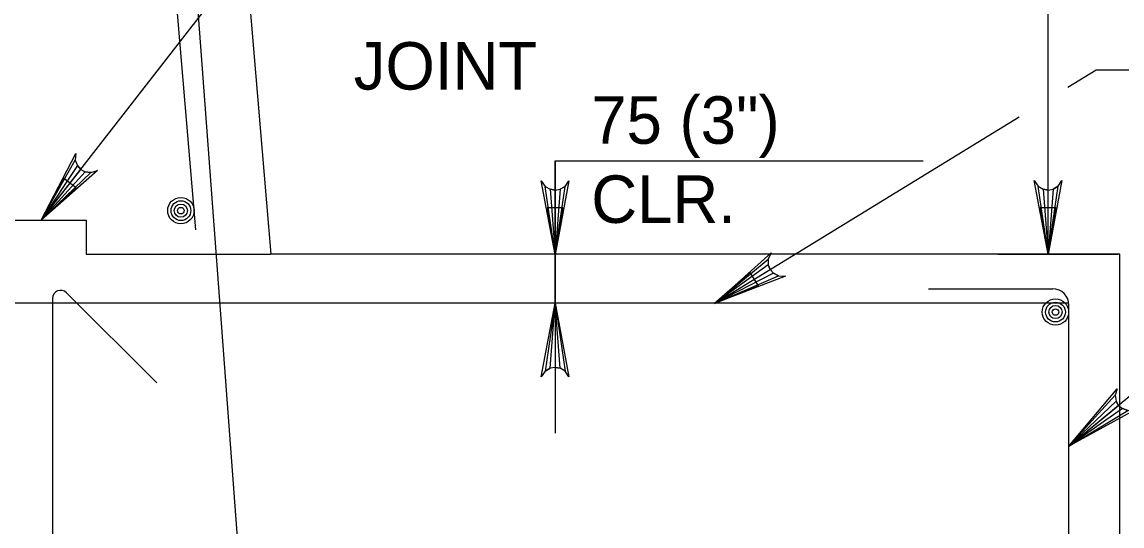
# Model space of a CAD drawing. Extents: x 638340 to 640241, y 295465 to 298435.
# Drawn here: x 639131.9 to 639201.4, y 296413.4 to 296445.3 of the extents above; entities that cross this region are included whole.
import ezdxf

# ---------------------------------------------------------------- set-up
doc = ezdxf.new("R2010")
doc.units = 0
for name, color, linetype in [('3', 7, 'Continuous'), ('4', 7, 'Continuous'), ('5', 7, 'Continuous'), ('6', 7, 'Continuous'), ('7', 7, 'Continuous'), ('9', 7, 'Continuous')]:
    doc.layers.add(name, color=color, linetype=linetype)

msp = doc.modelspace()

# ---------------------------------------------------------------- linework, layer by layer
at = {"layer": '4'}
for p, q in [((639196.751, 296430.58), (639196.751, 296492.508)), ((639133.144, 296432.743), (639148.816, 296452.896)), ((639197.988, 296441.138), (639199.784, 296442.238)), ((639199.784, 296442.238), (639235.646, 296442.238)), ((639175.724, 296427.502), (639194.931, 296439.266)), ((639175.724, 296427.502), (639194.931, 296439.266)), ((639165.605, 296436.478), (639165.605, 296419.277)), ((639165.606, 296436.478), (639188.861, 296436.478)), ((639165.606, 296427.503), (639165.606, 296436.478)), ((639193.576, 296430.58), (639201.179, 296430.58)), ((639193.576, 296430.58), (639201.179, 296430.58)), ((639204.148, 296423.471), (639198.067, 296418.449))]:
    msp.add_line(p, q, dxfattribs=at)
for points in [[(639133.144, 296432.743), (639135.315, 296436.958), (639135.292, 296436.522), (639135.424, 296436.185), (639135.638, 296435.949), (639135.917, 296435.801), (639136.278, 296435.756), (639136.694, 296435.885), (639133.144, 296432.743), (639136.278, 296435.756), (639135.917, 296435.801), (639133.144, 296432.743), (639135.638, 296435.949), (639135.424, 296436.185), (639133.144, 296432.743), (639135.292, 296436.522)], [(639165.606, 296430.572), (639164.733, 296435.233), (639164.981, 296434.874), (639165.294, 296434.689), (639165.606, 296434.635), (639165.919, 296434.689), (639166.231, 296434.874), (639166.479, 296435.233), (639165.606, 296430.572), (639166.231, 296434.874), (639165.919, 296434.689), (639165.606, 296430.572), (639165.606, 296434.635), (639165.294, 296434.689), (639165.606, 296430.572), (639164.981, 296434.874)], [(639196.751, 296430.58), (639195.878, 296435.241), (639196.126, 296434.883), (639196.439, 296434.697), (639196.751, 296434.643), (639197.064, 296434.697), (639197.376, 296434.883), (639197.624, 296435.241), (639196.751, 296430.58), (639197.376, 296434.883), (639197.064, 296434.697), (639196.751, 296430.58), (639196.751, 296434.643), (639196.439, 296434.697), (639196.751, 296430.58), (639196.126, 296434.883)], [(639175.725, 296427.503), (639179.244, 296430.682), (639179.067, 296430.282), (639179.071, 296429.92), (639179.19, 296429.624), (639179.399, 296429.386), (639179.719, 296429.218), (639180.157, 296429.193), (639175.725, 296427.503), (639179.719, 296429.218), (639179.399, 296429.386), (639175.725, 296427.503), (639179.19, 296429.624), (639179.071, 296429.92), (639175.725, 296427.503), (639179.067, 296430.282)], [(639175.725, 296427.503), (639179.244, 296430.682), (639179.067, 296430.282), (639179.071, 296429.92), (639179.19, 296429.624), (639179.399, 296429.386), (639179.719, 296429.218), (639180.157, 296429.193), (639175.725, 296427.503), (639179.719, 296429.218), (639179.399, 296429.386), (639175.725, 296427.503), (639179.19, 296429.624), (639179.071, 296429.92), (639175.725, 296427.503), (639179.067, 296430.282)], [(639165.606, 296427.503), (639166.479, 296422.842), (639166.231, 296423.201), (639165.919, 296423.386), (639165.606, 296423.44), (639165.294, 296423.386), (639164.981, 296423.201), (639164.733, 296422.842), (639165.606, 296427.503), (639164.981, 296423.201), (639165.294, 296423.386), (639165.606, 296427.503), (639165.606, 296423.44), (639165.919, 296423.386), (639165.606, 296427.503), (639166.231, 296423.201)], [(639198.068, 296418.451), (639201.106, 296422.09), (639200.987, 296421.672), (639201.043, 296421.311), (639201.202, 296421.036), (639201.441, 296420.83), (639201.783, 296420.707), (639202.218, 296420.744), (639198.068, 296418.451), (639201.783, 296420.707), (639201.441, 296420.83), (639198.068, 296418.451), (639201.202, 296421.036), (639201.043, 296421.311), (639198.068, 296418.451), (639200.987, 296421.672)]]:
    msp.add_lwpolyline(points, dxfattribs=at)
for points in [[(639135.344, 296434.772), (639134.567, 296435.376), (639133.144, 296432.743)], [(639166.098, 296433.524), (639165.112, 296433.524), (639165.606, 296430.572)], [(639196.258, 296433.532), (639197.243, 296433.532), (639196.751, 296430.58)], [(639178.446, 296428.591), (639177.932, 296429.43), (639175.671, 296427.468)], [(639178.446, 296428.591), (639177.932, 296429.43), (639175.671, 296427.468)]]:
    msp.add_lwpolyline(points, close=True, dxfattribs=at)
at = {"layer": '5'}
for p, q in [((639197.287, 296430.572), (639197.287, 296430.572)), ((639201.045, 296430.572), (639201.045, 296430.572))]:
    msp.add_line(p, q, dxfattribs=at)
at = {"layer": '6'}
for p, q in [((639139.328, 296474.726), (639142.878, 296432.118)), ((639140.849, 296474.98), (639145.999, 296406.371)), ((639140.432, 296422.451), (639134.728, 296428.155)), ((639189.189, 296428.399), (639197.043, 296428.399)), ((639198.06, 296427.503), (639090.226, 296427.503)), ((639133.853, 296427.793), (639133.853, 296403.398)), ((639198.068, 296402.979), (639198.068, 296427.374))]:
    msp.add_line(p, q, dxfattribs=at)
for centre, radius in [((639141.963, 296433.34), 0.833), ((639141.963, 296433.34), 0.625), ((639141.963, 296433.34), 0.417), ((639141.963, 296433.34), 0.208), ((639197.215, 296426.934), 0.833), ((639197.215, 296426.934), 0.625), ((639197.215, 296426.934), 0.417), ((639197.215, 296426.934), 0.208)]:
    msp.add_circle(centre, radius, dxfattribs=at)
for centre, radius, start, end in [((639134.363, 296427.792), 0.512, 45, 180), ((639197.041, 296427.373), 1.026, 0, 90)]:
    msp.add_arc(centre, radius, start, end, dxfattribs=at)
at = {"layer": '7'}
msp.add_lwpolyline([(639117.762, 296430.58), (639128.794, 296430.58), (639128.794, 296432.743), (639135.986, 296432.743), (639135.986, 296430.58), (639147.637, 296430.58)], dxfattribs=at)
at = {"layer": '9'}
for p, q in [((639136.282, 296566.837), (639147.637, 296430.58)), ((639201.281, 296430.58), (639147.637, 296430.58)), ((639201.281, 296430.58), (639147.637, 296430.58)), ((639201.281, 296399.168), (639201.281, 296430.58))]:
    msp.add_line(p, q, dxfattribs=at)

# ---------------------------------------------------------------- texts
at = {"layer": '3'}
for s, p in [('75 (3")', (639167.888, 296437.566)), ('CLR.', (639167.888, 296432.566))]:
    msp.add_text(s, height=3.0001, dxfattribs=at).set_placement(p)
at = {"layer": '4'}
msp.add_text('JOINT', height=3.0001, dxfattribs=at).set_placement((639152.881, 296440.987))

doc.saveas('drawing.dxf')
